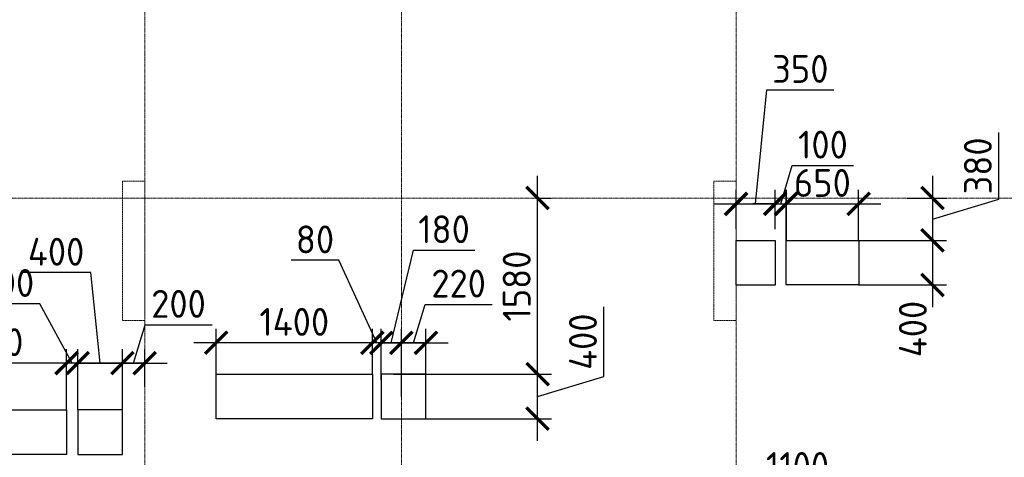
# Model space of a CAD drawing. Header units: millimetres. Extents: x -42044588 to 856694, y -806701 to 941911.
# Tile 879 of 1056: x -165538 to -156715, y -126826 to -122899. Entities that reach past the tile are written whole.
import ezdxf

# ---------------------------------------------------------------- set-up
doc = ezdxf.new("R2010")
doc.units = ezdxf.units.MM
for name, pattern in [('______5', [1100, 800, -100, 100, -100]), ('DASHED', [7, 5, -2, 0]), ('осевая', [50.8, 31.75, -6.35, 6.35, -6.35])]:
    doc.linetypes.add(name, pattern=pattern)
doc.layers.add('Колонна_ бетон', color=7, linetype='Continuous', lineweight=50, true_color=0xb4b496)
for name, color, linetype, lineweight in [('Оси', 40, '______5', 18), ('Перекрытие ж_бетон', 1, 'Continuous', 30), ('РАЗМЕРЫ', 1, 'Continuous', 9)]:
    doc.layers.add(name, color=color, linetype=linetype, lineweight=lineweight)
doc.styles.add('GOST-2.304_Type-B', font='GOST_Common.ttf')
doc.dimstyles.new('СПДС', dxfattribs={"dimscale": 100, "dimtxt": 2.5, "dimasz": 2, "dimexe": 1.25, "dimexo": 0, "dimtad": 1, "dimdec": 0, "dimrnd": 5, "dimtxsty": 'GOST-2.304_Type-B', "dimblk": 'ARCHTICK', "dimcen": 2.5, "dimdle": 2, "dimclrd": 1, "dimclre": 1, "dimclrt": 1, "dimadec": 0, "dimazin": 2, "dimtfac": 0.75, "dimtdec": 0, "dimtmove": 1, "dimatfit": 3, "dimfxl": 0, "dimtolj": 1, "dimarcsym": 0})

# ---------------------------------------------------------------- blocks, each defined once
blk = doc.blocks.new('оси блок 2')
at = {"layer": 'Оси', "color": 16, "linetype": 'осевая', "lineweight": 0, "ltscale": 0.25, "transparency": 33554687}
for p, q in [((-54204.7, -322543), (-54204.7, -347914.1)), ((-51904.7, -322543), (-51904.7, -347914.1)), ((-48904.7, -322543), (-48904.7, -347914.1)), ((-89822.3, -329401.3), (-37238.5, -329401.3))]:
    blk.add_line(p, q, dxfattribs=at)
blk = doc.blocks.new('подложка стн 1-го этажа')
at = {"layer": 'Колонна_ бетон', "color": 252, "linetype": 'DASHED', "lineweight": 0, "ltscale": 0.5, "true_color": 0x939598, "transparency": 33554687}
for p, q in [((39543.8, 23161.8, -200), (39343.8, 23161.8, -200)), ((39343.8, 23161.8, -200), (39343.8, 23161.8, -200)), ((39343.8, 21911.8, -200), (39343.8, 23161.8, -200)), ((39543.8, 23161.8, -200), (39543.8, 23161.8, -200)), ((39543.8, 23161.8, -200), (39543.8, 21911.8, -200)), ((44643.8, 23161.8, -200), (44643.8, 23161.8, -200)), ((44643.8, 23161.8, -200), (44843.8, 23161.8, -200)), ((44643.8, 23161.8, -200), (44643.8, 21911.8, -200)), ((44843.8, 23161.8, -200), (44843.8, 23161.8, -200)), ((44843.8, 21911.8, -200), (44843.8, 23161.8, -200)), ((39343.8, 21911.8, -200), (39543.8, 21911.8, -200)), ((39343.8, 21911.8, -200), (39343.8, 21911.8, -200)), ((39543.8, 21911.8, -200), (39543.8, 21911.8, -200)), ((44843.8, 21911.8, -200), (44643.8, 21911.8, -200)), ((44643.8, 21911.8, -200), (44643.8, 21911.8, -200)), ((44843.8, 21911.8, -200), (44843.8, 21911.8, -200))]:
    blk.add_line(p, q, dxfattribs=at)
blk = doc.blocks.new('_ArchTick')
at = {"color": 0, "linetype": 'ByBlock', "const_width": 0.15}
blk.add_lwpolyline([(-0.5, -0.5), (0.5, 0.5)], dxfattribs=at)
blk = doc.blocks.new('*D2946')
at = {"layer": 'DEFPOINTS', "color": 0, "transparency": 16777216}
for p in [(-158768.2, -124551.9), (-159117.9, -124779.5), (-158768.2, -124779.5)]:
    blk.add_point(p, dxfattribs=at)
at = {"layer": 'РАЗМЕРЫ', "color": 1, "lineweight": -2, "transparency": 16777216}
for p, q in [((-158943, -124551.9), (-158842.8, -123528.8)), ((-158842.8, -123528.8), (-158242.8, -123528.8)), ((-159117.9, -124779.5), (-159117.9, -124426.9)), ((-158768.2, -124779.5), (-158768.2, -124426.9)), ((-159317.9, -124551.9), (-158568.2, -124551.9))]:
    blk.add_line(p, q, dxfattribs=at)
at = {"layer": 'РАЗМЕРЫ', "color": 1, "lineweight": -2, "transparency": 16777216, "xscale": 200, "yscale": 200, "zscale": 200, "rotation": 180}
blk.add_blockref('_ArchTick', (-159117.9, -124551.9), dxfattribs=at)
at = {"layer": 'РАЗМЕРЫ', "color": 1, "lineweight": -2, "transparency": 16777216, "xscale": 200, "yscale": 200, "zscale": 200}
blk.add_blockref('_ArchTick', (-158768.2, -124551.9), dxfattribs=at)
at = {"layer": 'РАЗМЕРЫ', "color": 1, "lineweight": 0, "transparency": 16777216, "insert": (-158542.8, -123341.3), "char_height": 250, "attachment_point": 5, "style": 'GOST-2.304_Type-B'}
blk.add_mtext('\\A1;350', dxfattribs=at)
blk = doc.blocks.new('*D2947')
at = {"layer": 'DEFPOINTS', "color": 0, "transparency": 16777216}
for p in [(-162297.9, -125798.6), (-162297.9, -126130.3), (-162117.9, -126279.5)]:
    blk.add_point(p, dxfattribs=at)
at = {"layer": 'РАЗМЕРЫ', "color": 1, "lineweight": -2, "transparency": 16777216}
for p, q in [((-162207.9, -125798.6), (-162010.3, -124967.2)), ((-162010.3, -124967.2), (-161460.3, -124967.2)), ((-162297.9, -126130.3), (-162297.9, -125673.6)), ((-162117.9, -126279.5), (-162117.9, -125673.6)), ((-161917.9, -125798.6), (-162497.9, -125798.6))]:
    blk.add_line(p, q, dxfattribs=at)
at = {"layer": 'РАЗМЕРЫ', "color": 1, "lineweight": -2, "transparency": 16777216, "xscale": 200, "yscale": 200, "zscale": 200, "rotation": 180}
blk.add_blockref('_ArchTick', (-162297.9, -125798.6), dxfattribs=at)
at = {"layer": 'РАЗМЕРЫ', "color": 1, "lineweight": -2, "transparency": 16777216, "xscale": 200, "yscale": 200, "zscale": 200}
blk.add_blockref('_ArchTick', (-162117.9, -125798.6), dxfattribs=at)
at = {"layer": 'РАЗМЕРЫ', "color": 1, "lineweight": 0, "transparency": 16777216, "insert": (-161735.3, -124779.7), "char_height": 250, "attachment_point": 5, "style": 'GOST-2.304_Type-B'}
blk.add_mtext('\\A1;180', dxfattribs=at)
blk = doc.blocks.new('*D2948')
at = {"layer": 'DEFPOINTS', "color": 0, "transparency": 16777216}
for p in [(-162188.2, -126079.5), (-160896.9, -126079.5), (-162188.2, -126479.5)]:
    blk.add_point(p, dxfattribs=at)
at = {"layer": 'РАЗМЕРЫ', "color": 1, "lineweight": -2, "transparency": 16777216}
for p, q in [((-160303.1, -126101.4), (-160303.1, -125476.4)), ((-160896.9, -126679.5), (-160896.9, -125879.5)), ((-162188.2, -126079.5), (-160771.9, -126079.5)), ((-160896.9, -126279.5), (-160303.1, -126101.4)), ((-162188.2, -126479.5), (-160771.9, -126479.5))]:
    blk.add_line(p, q, dxfattribs=at)
at = {"layer": 'РАЗМЕРЫ', "color": 1, "lineweight": -2, "transparency": 16777216, "xscale": 200, "yscale": 200, "zscale": 200}
for p, rotation in [((-160896.9, -126079.5), 90), ((-160896.9, -126479.5), 270)]:
    blk.add_blockref('_ArchTick', p, dxfattribs=dict(at, rotation=rotation))
at = {"layer": 'РАЗМЕРЫ', "color": 1, "lineweight": 0, "transparency": 16777216, "insert": (-160490.6, -125788.9), "char_height": 250, "attachment_point": 5, "rotation": 90, "style": 'GOST-2.304_Type-B'}
blk.add_mtext('\\A1;400', dxfattribs=at)
blk = doc.blocks.new('*D2949')
at = {"layer": 'DEFPOINTS', "color": 0, "transparency": 16777216}
for p in [(-165017.9, -125980.7), (-165017.9, -126399.5), (-164617.9, -126399.5)]:
    blk.add_point(p, dxfattribs=at)
at = {"layer": 'РАЗМЕРЫ', "color": 1, "lineweight": -2, "transparency": 16777216}
for p, q in [((-164899.6, -125169.1), (-165524.6, -125169.1)), ((-164817.9, -125980.7), (-164899.6, -125169.1)), ((-165017.9, -126399.5), (-165017.9, -125855.7)), ((-164617.9, -126399.5), (-164617.9, -125855.7)), ((-164417.9, -125980.7), (-165217.9, -125980.7))]:
    blk.add_line(p, q, dxfattribs=at)
at = {"layer": 'РАЗМЕРЫ', "color": 1, "lineweight": -2, "transparency": 16777216, "xscale": 200, "yscale": 200, "zscale": 200, "rotation": 180}
blk.add_blockref('_ArchTick', (-165017.9, -125980.7), dxfattribs=at)
at = {"layer": 'РАЗМЕРЫ', "color": 1, "lineweight": -2, "transparency": 16777216, "xscale": 200, "yscale": 200, "zscale": 200}
blk.add_blockref('_ArchTick', (-164617.9, -125980.7), dxfattribs=at)
at = {"layer": 'РАЗМЕРЫ', "color": 1, "lineweight": 0, "transparency": 16777216, "insert": (-165212.1, -124981.6), "char_height": 250, "attachment_point": 5, "style": 'GOST-2.304_Type-B'}
blk.add_mtext('\\A1;400', dxfattribs=at)
blk = doc.blocks.new('*D3088')
at = {"layer": 'DEFPOINTS', "color": 0, "transparency": 16777216}
for p in [(-164417.9, -125980.7), (-164417.9, -126192.2), (-164617.9, -126399.5)]:
    blk.add_point(p, dxfattribs=at)
at = {"layer": 'РАЗМЕРЫ', "color": 1, "lineweight": -2, "transparency": 16777216}
for p, q in [((-164517.9, -125980.7), (-164414.8, -125637)), ((-164414.8, -125637), (-163814.8, -125637)), ((-164617.9, -126399.5), (-164617.9, -125855.7)), ((-164417.9, -126192.2), (-164417.9, -125855.7)), ((-164817.9, -125980.7), (-164217.9, -125980.7))]:
    blk.add_line(p, q, dxfattribs=at)
at = {"layer": 'РАЗМЕРЫ', "color": 1, "lineweight": -2, "transparency": 16777216, "xscale": 200, "yscale": 200, "zscale": 200, "rotation": 180}
blk.add_blockref('_ArchTick', (-164617.9, -125980.7), dxfattribs=at)
at = {"layer": 'РАЗМЕРЫ', "color": 1, "lineweight": -2, "transparency": 16777216, "xscale": 200, "yscale": 200, "zscale": 200}
blk.add_blockref('_ArchTick', (-164417.9, -125980.7), dxfattribs=at)
at = {"layer": 'РАЗМЕРЫ', "color": 1, "lineweight": 0, "transparency": 16777216, "insert": (-164114.8, -125449.5), "char_height": 250, "attachment_point": 5, "style": 'GOST-2.304_Type-B'}
blk.add_mtext('\\A1;200', dxfattribs=at)
blk = doc.blocks.new('*D2971')
at = {"layer": 'DEFPOINTS', "color": 0, "transparency": 16777216}
for p in [(-161897.9, -125798.6), (-161897.9, -126079.5), (-162117.9, -126279.5)]:
    blk.add_point(p, dxfattribs=at)
at = {"layer": 'РАЗМЕРЫ', "color": 1, "lineweight": -2, "transparency": 16777216}
for p, q in [((-162007.9, -125798.6), (-161904.8, -125454.9)), ((-161904.8, -125454.9), (-161304.8, -125454.9)), ((-162117.9, -126279.5), (-162117.9, -125673.6)), ((-161897.9, -126079.5), (-161897.9, -125673.6)), ((-162317.9, -125798.6), (-161697.9, -125798.6))]:
    blk.add_line(p, q, dxfattribs=at)
at = {"layer": 'РАЗМЕРЫ', "color": 1, "lineweight": -2, "transparency": 16777216, "xscale": 200, "yscale": 200, "zscale": 200, "rotation": 180}
blk.add_blockref('_ArchTick', (-162117.9, -125798.6), dxfattribs=at)
at = {"layer": 'РАЗМЕРЫ', "color": 1, "lineweight": -2, "transparency": 16777216, "xscale": 200, "yscale": 200, "zscale": 200}
blk.add_blockref('_ArchTick', (-161897.9, -125798.6), dxfattribs=at)
at = {"layer": 'РАЗМЕРЫ', "color": 1, "lineweight": 0, "transparency": 16777216, "insert": (-161604.8, -125267.4), "char_height": 250, "attachment_point": 5, "style": 'GOST-2.304_Type-B'}
blk.add_mtext('\\A1;220', dxfattribs=at)
blk = doc.blocks.new('*D3020')
at = {"layer": 'DEFPOINTS', "color": 0, "transparency": 16777216}
for p in [(-162377.7, -125798.6), (-162377.7, -126079.5), (-162297.9, -126130.3)]:
    blk.add_point(p, dxfattribs=at)
at = {"layer": 'РАЗМЕРЫ', "color": 1, "lineweight": -2, "transparency": 16777216}
for p, q in [((-162679.6, -125058.4), (-163104.6, -125058.4)), ((-162337.8, -125798.6), (-162679.6, -125058.4)), ((-162377.7, -126079.5), (-162377.7, -125673.6)), ((-162297.9, -126130.3), (-162297.9, -125673.6)), ((-162377.7, -125798.6), (-162577.7, -125798.6)), ((-162297.9, -125798.6), (-162377.7, -125798.6)), ((-162297.9, -125798.6), (-162377.7, -125798.6)), ((-162297.9, -125798.6), (-162097.9, -125798.6))]:
    blk.add_line(p, q, dxfattribs=at)
at = {"layer": 'РАЗМЕРЫ', "color": 1, "lineweight": -2, "transparency": 16777216, "xscale": 200, "yscale": 200, "zscale": 200}
blk.add_blockref('_ArchTick', (-162377.7, -125798.6), dxfattribs=at)
at = {"layer": 'РАЗМЕРЫ', "color": 1, "lineweight": -2, "transparency": 16777216, "xscale": 200, "yscale": 200, "zscale": 200, "rotation": 180}
blk.add_blockref('_ArchTick', (-162297.9, -125798.6), dxfattribs=at)
at = {"layer": 'РАЗМЕРЫ', "color": 1, "lineweight": 0, "transparency": 16777216, "insert": (-162892.1, -124870.9), "char_height": 250, "attachment_point": 5, "style": 'GOST-2.304_Type-B'}
blk.add_mtext('\\A1;80', dxfattribs=at)
blk = doc.blocks.new('*D3021')
at = {"layer": 'DEFPOINTS', "color": 0, "transparency": 16777216}
for p in [(-163777.7, -125798.6), (-163777.7, -126079.5), (-162377.7, -126079.5)]:
    blk.add_point(p, dxfattribs=at)
at = {"layer": 'РАЗМЕРЫ', "color": 1, "lineweight": -2, "transparency": 16777216}
for p, q in [((-163777.7, -126079.5), (-163777.7, -125673.6)), ((-162377.7, -126079.5), (-162377.7, -125673.6)), ((-162177.7, -125798.6), (-163977.7, -125798.6))]:
    blk.add_line(p, q, dxfattribs=at)
at = {"layer": 'РАЗМЕРЫ', "color": 1, "lineweight": -2, "transparency": 16777216, "xscale": 200, "yscale": 200, "zscale": 200, "rotation": 180}
blk.add_blockref('_ArchTick', (-163777.7, -125798.6), dxfattribs=at)
at = {"layer": 'РАЗМЕРЫ', "color": 1, "lineweight": -2, "transparency": 16777216, "xscale": 200, "yscale": 200, "zscale": 200}
blk.add_blockref('_ArchTick', (-162377.7, -125798.6), dxfattribs=at)
at = {"layer": 'РАЗМЕРЫ', "color": 1, "lineweight": 0, "transparency": 16777216, "insert": (-163077.7, -125611.1), "char_height": 250, "attachment_point": 5, "style": 'GOST-2.304_Type-B'}
blk.add_mtext('\\A1;1400', dxfattribs=at)
blk = doc.blocks.new('*D3104')
at = {"layer": 'DEFPOINTS', "color": 0, "transparency": 16777216}
for p in [(-160912, -124499.5), (-160896.9, -124499.5), (-162188.2, -126079.5)]:
    blk.add_point(p, dxfattribs=at)
at = {"layer": 'РАЗМЕРЫ', "color": 1, "lineweight": -2, "transparency": 16777216}
for p, q in [((-160896.9, -126279.5), (-160896.9, -124299.5)), ((-160912, -124499.5), (-160771.9, -124499.5)), ((-162188.2, -126079.5), (-160771.9, -126079.5))]:
    blk.add_line(p, q, dxfattribs=at)
at = {"layer": 'РАЗМЕРЫ', "color": 1, "lineweight": -2, "transparency": 16777216, "xscale": 200, "yscale": 200, "zscale": 200}
for p, rotation in [((-160896.9, -124499.5), 90), ((-160896.9, -126079.5), 270)]:
    blk.add_blockref('_ArchTick', p, dxfattribs=dict(at, rotation=rotation))
at = {"layer": 'РАЗМЕРЫ', "color": 1, "lineweight": 0, "transparency": 16777216, "insert": (-161084.4, -125289.5), "char_height": 250, "attachment_point": 5, "rotation": 90, "style": 'GOST-2.304_Type-B'}
blk.add_mtext('\\A1;1580', dxfattribs=at)
blk = doc.blocks.new('*D3022')
at = {"layer": 'DEFPOINTS', "color": 0, "transparency": 16777216}
for p in [(-158668, -124551.9), (-158768.2, -124779.5), (-158668, -124879.5)]:
    blk.add_point(p, dxfattribs=at)
at = {"layer": 'РАЗМЕРЫ', "color": 1, "lineweight": -2, "transparency": 16777216}
for p, q in [((-158718.1, -124551.9), (-158614.9, -124208.1)), ((-158614.9, -124208.1), (-158064.9, -124208.1)), ((-158768.2, -124779.5), (-158768.2, -124426.9)), ((-158668, -124879.5), (-158668, -124426.9)), ((-158768.2, -124551.9), (-158968.2, -124551.9)), ((-158768.2, -124551.9), (-158668, -124551.9)), ((-158768.2, -124551.9), (-158668, -124551.9)), ((-158668, -124551.9), (-158468, -124551.9))]:
    blk.add_line(p, q, dxfattribs=at)
at = {"layer": 'РАЗМЕРЫ', "color": 1, "lineweight": -2, "transparency": 16777216, "xscale": 200, "yscale": 200, "zscale": 200}
blk.add_blockref('_ArchTick', (-158768.2, -124551.9), dxfattribs=at)
at = {"layer": 'РАЗМЕРЫ', "color": 1, "lineweight": -2, "transparency": 16777216, "xscale": 200, "yscale": 200, "zscale": 200, "rotation": 180}
blk.add_blockref('_ArchTick', (-158668, -124551.9), dxfattribs=at)
at = {"layer": 'РАЗМЕРЫ', "color": 1, "lineweight": 0, "transparency": 16777216, "insert": (-158339.9, -124020.6), "char_height": 250, "attachment_point": 5, "style": 'GOST-2.304_Type-B'}
blk.add_mtext('\\A1;100', dxfattribs=at)
blk = doc.blocks.new('*D3023')
at = {"layer": 'DEFPOINTS', "color": 0, "transparency": 16777216}
for p in [(-158020, -124551.9), (-158670, -124879.5), (-158020, -124879.5)]:
    blk.add_point(p, dxfattribs=at)
at = {"layer": 'РАЗМЕРЫ', "color": 1, "lineweight": -2, "transparency": 16777216}
for p, q in [((-158670, -124879.5), (-158670, -124426.9)), ((-158020, -124879.5), (-158020, -124426.9)), ((-158870, -124551.9), (-157820, -124551.9))]:
    blk.add_line(p, q, dxfattribs=at)
at = {"layer": 'РАЗМЕРЫ', "color": 1, "lineweight": -2, "transparency": 16777216, "xscale": 200, "yscale": 200, "zscale": 200, "rotation": 180}
blk.add_blockref('_ArchTick', (-158670, -124551.9), dxfattribs=at)
at = {"layer": 'РАЗМЕРЫ', "color": 1, "lineweight": -2, "transparency": 16777216, "xscale": 200, "yscale": 200, "zscale": 200}
blk.add_blockref('_ArchTick', (-158020, -124551.9), dxfattribs=at)
at = {"layer": 'РАЗМЕРЫ', "color": 1, "lineweight": 0, "transparency": 16777216, "insert": (-158345, -124364.4), "char_height": 250, "attachment_point": 5, "style": 'GOST-2.304_Type-B'}
blk.add_mtext('\\A1;650', dxfattribs=at)
blk = doc.blocks.new('*D3105')
at = {"layer": 'DEFPOINTS', "color": 0, "transparency": 16777216}
for p in [(-157585, -124499.5), (-158020, -124879.5), (-157357.9, -124879.5)]:
    blk.add_point(p, dxfattribs=at)
at = {"layer": 'РАЗМЕРЫ', "color": 1, "lineweight": -2, "transparency": 16777216}
for p, q in [((-156764.1, -124511.4), (-156764.1, -123911.4)), ((-157357.9, -124299.5), (-157357.9, -125079.5)), ((-157585, -124499.5), (-157232.9, -124499.5)), ((-157357.9, -124689.5), (-156764.1, -124511.4)), ((-158020, -124879.5), (-157232.9, -124879.5))]:
    blk.add_line(p, q, dxfattribs=at)
at = {"layer": 'РАЗМЕРЫ', "color": 1, "lineweight": -2, "transparency": 16777216, "xscale": 200, "yscale": 200, "zscale": 200}
for p, rotation in [((-157357.9, -124499.5), 90), ((-157357.9, -124879.5), 270)]:
    blk.add_blockref('_ArchTick', p, dxfattribs=dict(at, rotation=rotation))
at = {"layer": 'РАЗМЕРЫ', "color": 1, "lineweight": 0, "transparency": 16777216, "insert": (-156951.6, -124211.4), "char_height": 250, "attachment_point": 5, "rotation": 90, "style": 'GOST-2.304_Type-B'}
blk.add_mtext('\\A1;380', dxfattribs=at)
blk = doc.blocks.new('*D3024')
at = {"layer": 'DEFPOINTS', "color": 0, "transparency": 16777216}
for p in [(-157785.1, -124879.5), (-158020, -125279.5), (-157357.9, -125279.5)]:
    blk.add_point(p, dxfattribs=at)
at = {"layer": 'РАЗМЕРЫ', "color": 1, "lineweight": -2, "transparency": 16777216}
for p, q in [((-157357.9, -124679.5), (-157357.9, -125479.5)), ((-157785.1, -124879.5), (-157232.9, -124879.5)), ((-158020, -125279.5), (-157232.9, -125279.5))]:
    blk.add_line(p, q, dxfattribs=at)
at = {"layer": 'РАЗМЕРЫ', "color": 1, "lineweight": -2, "transparency": 16777216, "xscale": 200, "yscale": 200, "zscale": 200}
for p, rotation in [((-157357.9, -124879.5), 90), ((-157357.9, -125279.5), 270)]:
    blk.add_blockref('_ArchTick', p, dxfattribs=dict(at, rotation=rotation))
at = {"layer": 'РАЗМЕРЫ', "color": 1, "lineweight": 0, "transparency": 16777216, "insert": (-157534.6, -125674.9), "char_height": 250, "attachment_point": 5, "rotation": 90, "style": 'GOST-2.304_Type-B'}
blk.add_mtext('\\A1;400', dxfattribs=at)
blk = doc.blocks.new('*D3110')
at = {"layer": 'DEFPOINTS', "color": 0, "transparency": 16777216}
for p in [(-158017.7, -127091.5), (-159117.9, -127709.1), (-158017.7, -127824.5)]:
    blk.add_point(p, dxfattribs=at)
at = {"layer": 'РАЗМЕРЫ', "color": 1, "lineweight": -2, "transparency": 16777216}
for p, q in [((-159117.9, -127709.1), (-159117.9, -126966.5)), ((-158017.7, -127824.5), (-158017.7, -126966.5)), ((-159317.9, -127091.5), (-157817.7, -127091.5))]:
    blk.add_line(p, q, dxfattribs=at)
at = {"layer": 'РАЗМЕРЫ', "color": 1, "lineweight": -2, "transparency": 16777216, "xscale": 200, "yscale": 200, "zscale": 200, "rotation": 180}
blk.add_blockref('_ArchTick', (-159117.9, -127091.5), dxfattribs=at)
at = {"layer": 'РАЗМЕРЫ', "color": 1, "lineweight": -2, "transparency": 16777216, "xscale": 200, "yscale": 200, "zscale": 200}
blk.add_blockref('_ArchTick', (-158017.7, -127091.5), dxfattribs=at)
at = {"layer": 'РАЗМЕРЫ', "color": 1, "lineweight": 0, "transparency": 16777216, "insert": (-158567.8, -126904), "char_height": 250, "attachment_point": 5, "style": 'GOST-2.304_Type-B'}
blk.add_mtext('\\A1;1100', dxfattribs=at)
blk = doc.blocks.new('*D2975')
at = {"layer": 'DEFPOINTS', "color": 0, "transparency": 16777216}
for p in [(-165117.7, -125980.7), (-165117.7, -126399.5), (-165017.9, -126399.5)]:
    blk.add_point(p, dxfattribs=at)
at = {"layer": 'РАЗМЕРЫ', "color": 1, "lineweight": -2, "transparency": 16777216}
for p, q in [((-165356.3, -125449.5), (-165906.3, -125449.5)), ((-165067.8, -125980.7), (-165356.3, -125449.5)), ((-165117.7, -126399.5), (-165117.7, -125855.7)), ((-165017.9, -126399.5), (-165017.9, -125855.7)), ((-165117.7, -125980.7), (-165317.7, -125980.7)), ((-165017.9, -125980.7), (-165117.7, -125980.7)), ((-165017.9, -125980.7), (-165117.7, -125980.7)), ((-165017.9, -125980.7), (-164817.9, -125980.7))]:
    blk.add_line(p, q, dxfattribs=at)
at = {"layer": 'РАЗМЕРЫ', "color": 1, "lineweight": -2, "transparency": 16777216, "xscale": 200, "yscale": 200, "zscale": 200}
blk.add_blockref('_ArchTick', (-165117.7, -125980.7), dxfattribs=at)
at = {"layer": 'РАЗМЕРЫ', "color": 1, "lineweight": -2, "transparency": 16777216, "xscale": 200, "yscale": 200, "zscale": 200, "rotation": 180}
blk.add_blockref('_ArchTick', (-165017.9, -125980.7), dxfattribs=at)
at = {"layer": 'РАЗМЕРЫ', "color": 1, "lineweight": 0, "transparency": 16777216, "insert": (-165631.3, -125262), "char_height": 250, "attachment_point": 5, "style": 'GOST-2.304_Type-B'}
blk.add_mtext('\\A1;100', dxfattribs=at)
blk = doc.blocks.new('*D2976')
at = {"layer": 'DEFPOINTS', "color": 0, "transparency": 16777216}
for p in [(-166517.7, -125980.7), (-166517.7, -126399.5), (-165117.7, -126399.5)]:
    blk.add_point(p, dxfattribs=at)
at = {"layer": 'РАЗМЕРЫ', "color": 1, "lineweight": -2, "transparency": 16777216}
for p, q in [((-166517.7, -126399.5), (-166517.7, -125855.7)), ((-165117.7, -126399.5), (-165117.7, -125855.7)), ((-164917.7, -125980.7), (-166717.7, -125980.7))]:
    blk.add_line(p, q, dxfattribs=at)
at = {"layer": 'РАЗМЕРЫ', "color": 1, "lineweight": -2, "transparency": 16777216, "xscale": 200, "yscale": 200, "zscale": 200, "rotation": 180}
blk.add_blockref('_ArchTick', (-166517.7, -125980.7), dxfattribs=at)
at = {"layer": 'РАЗМЕРЫ', "color": 1, "lineweight": -2, "transparency": 16777216, "xscale": 200, "yscale": 200, "zscale": 200}
blk.add_blockref('_ArchTick', (-165117.7, -125980.7), dxfattribs=at)
at = {"layer": 'РАЗМЕРЫ', "color": 1, "lineweight": 0, "transparency": 16777216, "insert": (-165817.7, -125793.2), "char_height": 250, "attachment_point": 5, "style": 'GOST-2.304_Type-B'}
blk.add_mtext('\\A1;1400', dxfattribs=at)
blk = doc.blocks.new('блочина')
at = {"layer": 'Перекрытие ж_бетон', "color": 4}
for points in [[(140762.6, 63797.6), (140762.6, 63397.6), (140412.8, 63397.6), (140412.8, 63797.6)], [(140860.8, 63399.6), (140860.8, 63799.6), (141510.8, 63799.6), (141510.8, 63399.6)], [(135753, 62199.6), (135753, 62599.6), (137153, 62599.6), (137153, 62199.6)], [(137232.8, 62597.6), (137232.8, 62197.6), (137632.8, 62197.6), (137632.8, 62597.6)], [(133013, 61879.6), (133013, 62279.6), (134413, 62279.6), (134413, 61879.6)], [(134512.8, 62277.6), (134512.8, 61877.7), (134912.8, 61877.7), (134912.8, 62277.6)]]:
    blk.add_lwpolyline(points, close=True, dxfattribs=at)

msp = doc.modelspace()

# ---------------------------------------------------------------- block references
for name, p in [('подложка стн 1-го этажа', (-203961.961, -147511.308, 560)), ('блочина', (-299530.716, -188679.158))]:
    msp.add_blockref(name, p)
at = {"layer": 'РАЗМЕРЫ'}
msp.add_blockref('оси блок 2', (-110213.32, 204901.809), dxfattribs=at)

# ---------------------------------------------------------------- dimensions: what is measured, and where the dimension line sits
at = {"layer": 'РАЗМЕРЫ', "lineweight": 0}
for base, p1, p2, picture, middle in [((-158768.155, -124551.898), (-159117.895, -124779.513), (-158768.155, -124779.513), '*D2946', (-158780.27, -123528.827)), ((-162297.894, -125798.633), (-162117.896, -126279.516), (-162297.894, -126130.29), '*D2947', (-161947.753, -124967.217)), ((-162377.691, -125798.633), (-162297.894, -126130.29), (-162377.691, -126079.513), '*D3020', (-162742.095, -125058.438)), ((-165017.924, -125980.725), (-164617.896, -126399.523), (-165017.924, -126399.513), '*D2949', (-164962.08, -125169.135)), ((-165117.693, -125980.725), (-165017.924, -126399.513), (-165117.693, -126399.513), '*D2975', (-165418.798, -125449.475))]:
    dim = msp.add_linear_dim(base=base, p1=p1, p2=p2, dimstyle='СПДС', override={"dimrnd": 5}, dxfattribs=at)
    dim.commit()
    dim.dimension.update_dxf_attribs({"geometry": picture, "text_midpoint": middle, "dimtype": 160})
for base, p1, p2, picture, middle in [((-158667.954, -124551.898), (-158768.155, -124779.513), (-158667.954, -124879.513), '*D3022', (-158552.429, -124020.648)), ((-158019.954, -124551.898), (-158669.954, -124879.513), (-158019.954, -124879.513), '*D3023', (-158344.954, -124364.398)), ((-161897.894, -125798.633), (-162117.896, -126279.516), (-161897.894, -126079.513), '*D2971', (-161842.27, -125267.383)), ((-164417.896, -125980.725), (-164617.896, -126399.523), (-164417.896, -126192.22), '*D3088', (-164352.271, -125449.475)), ((-163777.691, -125798.633), (-162377.691, -126079.513), (-163777.691, -126079.513), '*D3021', (-163077.691, -125611.133)), ((-166517.693, -125980.725), (-165117.693, -126399.513), (-166517.693, -126399.513), '*D2976', (-165817.693, -125793.225)), ((-158017.691, -127091.497), (-159117.896, -127709.121), (-158017.691, -127824.513), '*D3110', (-158567.794, -126903.997))]:
    dim = msp.add_linear_dim(base=base, p1=p1, p2=p2, dimstyle='СПДС', override={"dimrnd": 5}, dxfattribs=at)
    dim.commit()
    dim.dimension.update_dxf_attribs({"geometry": picture, "text_midpoint": middle})
for base, p1, p2, picture, middle in [((-157357.892, -124879.513), (-157585.039, -124499.513), (-158019.954, -124879.513), '*D3105', (-156951.642, -124448.888)), ((-160896.888, -124499.513), (-162188.208, -126079.513), (-160911.978, -124499.513), '*D3104', (-161084.388, -125289.513)), ((-160896.888, -126079.513), (-162188.208, -126479.519), (-162188.208, -126079.513), '*D2948', (-160490.638, -126038.891))]:
    dim = msp.add_linear_dim(base=base, p1=p1, p2=p2, angle=90, dimstyle='СПДС', override={"dimrnd": 5}, dxfattribs=at)
    dim.commit()
    dim.dimension.update_dxf_attribs({"geometry": picture, "text_midpoint": middle})
dim = msp.add_linear_dim(base=(-157357.892, -125279.513), p1=(-157785.145, -124879.513), p2=(-158019.954, -125279.513), angle=90, dimstyle='СПДС', override={"dimrnd": 5}, dxfattribs=at)
dim.commit()
dim.dimension.update_dxf_attribs({"geometry": '*D3024', "text_midpoint": (-157347.075, -125674.905), "dimtype": 160})

doc.saveas('drawing.dxf')
